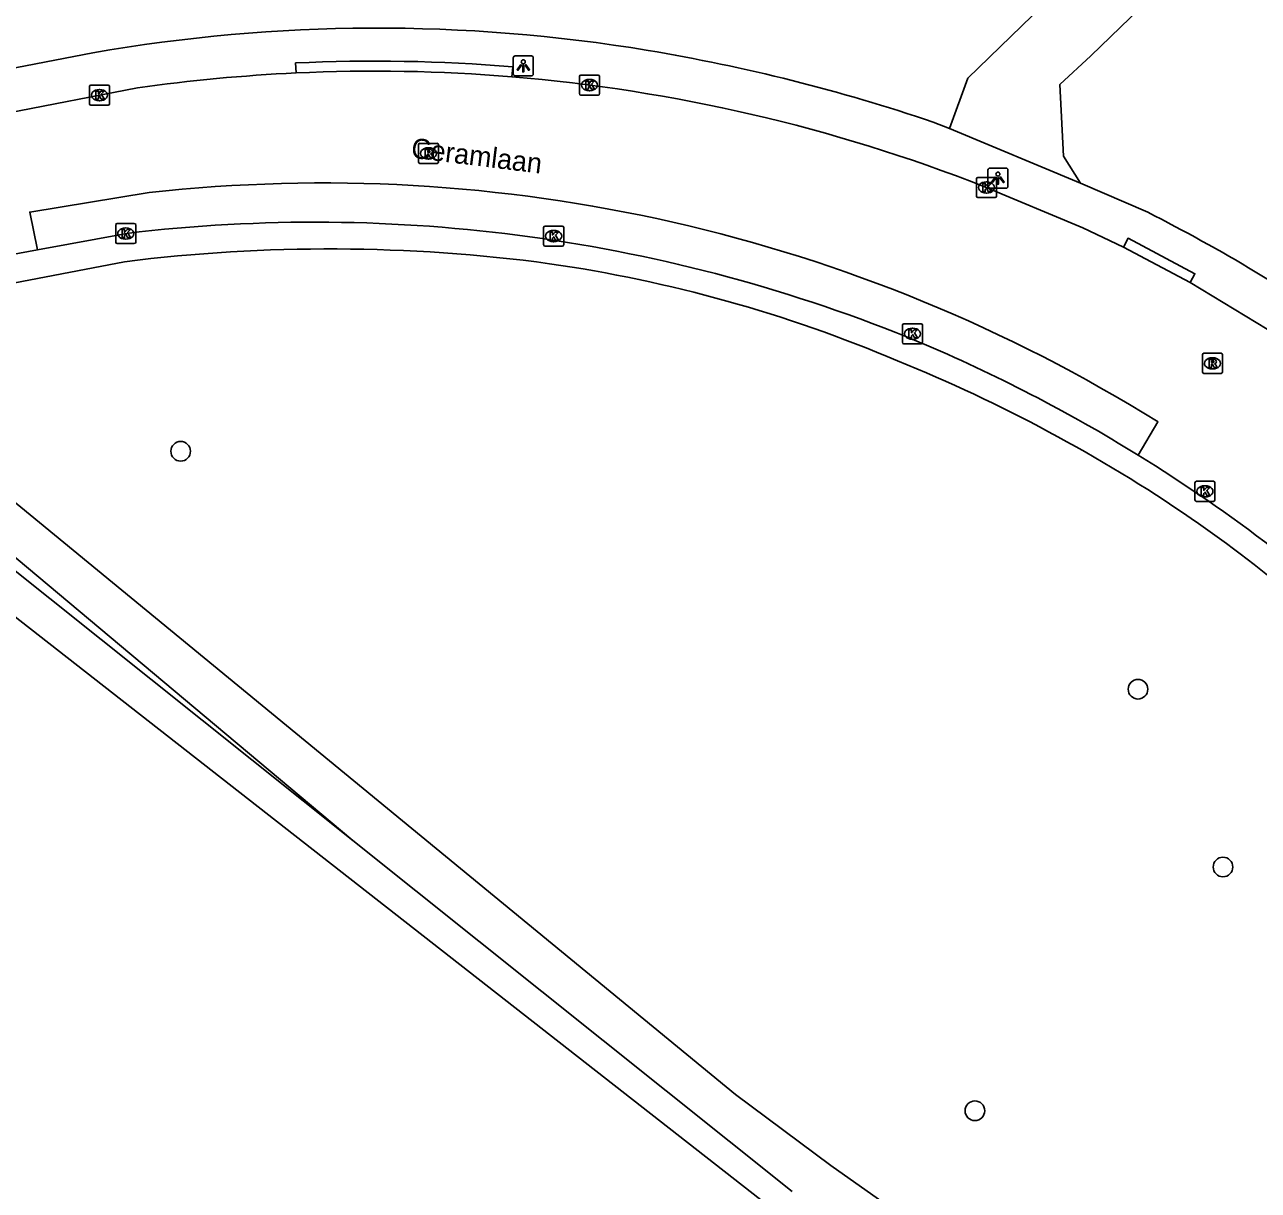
# Model space of a CAD drawing. Extents: x 162880 to 165536, y 384011 to 385179.
# Drawn here: x 163821.3 to 163882.8, y 384179.8 to 384237.8 of the extents above; entities that cross this region are included whole.
import ezdxf

# ---------------------------------------------------------------- set-up
doc = ezdxf.new("R2010")
doc.units = 0
for name, color, linetype in [('IMGEO_Boom', 7, 'Continuous'), ('IMGEO_Bouwland', 7, 'Continuous'), ('IMGEO_Groenvoorziening', 7, 'Continuous'), ('IMGEO_Hek', 7, 'Continuous'), ('IMGEO_Kolk', 7, 'Continuous'), ('IMGEO_Lichtpunt', 7, 'Continuous'), ('IMGEO_Openbare_ruimte_label', 7, 'Continuous'), ('IMGEO_Rijbaan_lokaal_open', 7, 'Continuous'), ('IMGEO_Rioolput', 7, 'Continuous'), ('IMGEO_Voetpad_halfverhard', 7, 'Continuous'), ('IMGEO_Voetpad_open', 7, 'Continuous')]:
    doc.layers.add(name, color=color, linetype=linetype)

msp = doc.modelspace()

# ---------------------------------------------------------------- linework, layer by layer
at = {"layer": 'IMGEO_Boom'}
for centre in [(163829.114, 384216.55), (163876.804, 384204.705), (163881.037, 384195.851), (163868.678, 384183.715)]:
    msp.add_circle(centre, 0.489, dxfattribs=at)
at = {"layer": 'IMGEO_Bouwland'}
msp.add_lwpolyline([(163805.71, 384220.137), (163872.097, 384168.276), (163873.082, 384167.545)], dxfattribs=at)
at = {"layer": 'IMGEO_Groenvoorziening'}
msp.add_lwpolyline([(163805.041, 384223.236), (163820.113, 384211.202), (163837.693, 384197.164)], dxfattribs=at)
at = {"layer": 'IMGEO_Hek'}
msp.add_lwpolyline([(163871.279, 384174.09), (163861.5, 384180.989), (163856.748, 384184.519), (163810.047, 384222.88)], dxfattribs=at)
at = {"layer": 'IMGEO_Kolk'}
for p, q in [((163848.98, 384234.358), (163848.98, 384235.21)), ((163849.055, 384235.284), (163849.907, 384235.284)), ((163849.468, 384235.064), (163849.493, 384235.064)), ((163849.981, 384235.21), (163849.981, 384234.358)), ((163824.569, 384233.858), (163824.569, 384234.71)), ((163824.644, 384234.784), (163825.496, 384234.784)), ((163825.057, 384234.564), (163825.082, 384234.564)), ((163825.57, 384234.71), (163825.57, 384233.858)), ((163849.491, 384234.504), (163849.466, 384234.504)), ((163825.496, 384233.784), (163824.644, 384233.784)), ((163825.08, 384234.004), (163825.055, 384234.004)), ((163849.907, 384234.284), (163849.055, 384234.284)), ((163868.755, 384229.259), (163868.755, 384230.111)), ((163868.83, 384230.185), (163869.682, 384230.185)), ((163869.756, 384230.111), (163869.756, 384229.259)), ((163869.243, 384229.965), (163869.268, 384229.965)), ((163869.682, 384229.185), (163868.83, 384229.185)), ((163869.266, 384229.405), (163869.241, 384229.405)), ((163825.877, 384226.965), (163825.877, 384227.817)), ((163825.952, 384227.891), (163826.804, 384227.891)), ((163826.365, 384227.671), (163826.39, 384227.671)), ((163826.878, 384227.817), (163826.878, 384226.965)), ((163847.193, 384226.84), (163847.193, 384227.692)), ((163847.268, 384227.766), (163848.12, 384227.766)), ((163848.194, 384227.692), (163848.194, 384226.84)), ((163826.388, 384227.111), (163826.363, 384227.111)), ((163847.681, 384227.546), (163847.706, 384227.546)), ((163826.804, 384226.891), (163825.952, 384226.891)), ((163848.12, 384226.766), (163847.268, 384226.766)), ((163847.704, 384226.986), (163847.679, 384226.986)), ((163865.072, 384221.975), (163865.072, 384222.827)), ((163865.147, 384222.901), (163865.999, 384222.901)), ((163866.073, 384222.827), (163866.073, 384221.975)), ((163865.583, 384222.121), (163865.558, 384222.121)), ((163865.56, 384222.681), (163865.585, 384222.681)), ((163865.999, 384221.901), (163865.147, 384221.901)), ((163879.638, 384214.129), (163879.638, 384214.981)), ((163879.713, 384215.055), (163880.565, 384215.055)), ((163880.126, 384214.835), (163880.151, 384214.835)), ((163880.639, 384214.981), (163880.639, 384214.129)), ((163880.149, 384214.275), (163880.124, 384214.275)), ((163880.565, 384214.055), (163879.713, 384214.055))]:
    msp.add_line(p, q, dxfattribs=at)
for points in [[(163848.98, 384234.358), (163848.98, 384235.21)], [(163849.055, 384235.284), (163849.907, 384235.284)], [(163849.981, 384235.21), (163849.981, 384234.358)], [(163824.569, 384233.858), (163824.569, 384234.71)], [(163824.644, 384234.784), (163825.496, 384234.784)], [(163824.89, 384234.484), (163825.013, 384234.484), (163825.013, 384234.333), (163825.143, 384234.484), (163825.307, 384234.484), (163825.161, 384234.333), (163825.314, 384234.084), (163825.162, 384234.084), (163825.077, 384234.248), (163825.013, 384234.181), (163825.013, 384234.084), (163824.89, 384234.084), (163824.89, 384234.484)], [(163825.57, 384234.71), (163825.57, 384233.858)], [(163849.301, 384234.984), (163849.424, 384234.984), (163849.424, 384234.833), (163849.554, 384234.984), (163849.718, 384234.984), (163849.572, 384234.833), (163849.725, 384234.584), (163849.573, 384234.584), (163849.488, 384234.748), (163849.424, 384234.681), (163849.424, 384234.584), (163849.301, 384234.584), (163849.301, 384234.984)], [(163825.496, 384233.784), (163824.644, 384233.784)], [(163849.907, 384234.284), (163849.055, 384234.284)], [(163868.755, 384229.259), (163868.755, 384230.111)], [(163868.83, 384230.185), (163869.682, 384230.185)], [(163869.756, 384230.111), (163869.756, 384229.259)], [(163869.076, 384229.885), (163869.199, 384229.885), (163869.199, 384229.734), (163869.329, 384229.885), (163869.493, 384229.885), (163869.347, 384229.734), (163869.5, 384229.485), (163869.348, 384229.485), (163869.263, 384229.649), (163869.199, 384229.582), (163869.199, 384229.485), (163869.076, 384229.485), (163869.076, 384229.885)], [(163869.682, 384229.185), (163868.83, 384229.185)], [(163825.877, 384226.965), (163825.877, 384227.817)], [(163825.952, 384227.891), (163826.804, 384227.891)], [(163826.878, 384227.817), (163826.878, 384226.965)], [(163847.193, 384226.84), (163847.193, 384227.692)], [(163847.268, 384227.766), (163848.12, 384227.766)], [(163848.194, 384227.692), (163848.194, 384226.84)], [(163826.198, 384227.591), (163826.321, 384227.591), (163826.321, 384227.44), (163826.451, 384227.591), (163826.615, 384227.591), (163826.469, 384227.44), (163826.622, 384227.191), (163826.47, 384227.191), (163826.385, 384227.355), (163826.321, 384227.288), (163826.321, 384227.191), (163826.198, 384227.191), (163826.198, 384227.591)], [(163847.514, 384227.466), (163847.637, 384227.466), (163847.637, 384227.315), (163847.767, 384227.466), (163847.931, 384227.466), (163847.785, 384227.315), (163847.938, 384227.066), (163847.786, 384227.066), (163847.701, 384227.23), (163847.637, 384227.163), (163847.637, 384227.066), (163847.514, 384227.066), (163847.514, 384227.466)], [(163826.804, 384226.891), (163825.952, 384226.891)], [(163848.12, 384226.766), (163847.268, 384226.766)], [(163865.072, 384221.975), (163865.072, 384222.827)], [(163865.147, 384222.901), (163865.999, 384222.901)], [(163866.073, 384222.827), (163866.073, 384221.975)], [(163865.393, 384222.601), (163865.516, 384222.601), (163865.516, 384222.45), (163865.646, 384222.601), (163865.81, 384222.601), (163865.664, 384222.45), (163865.817, 384222.201), (163865.665, 384222.201), (163865.58, 384222.365), (163865.516, 384222.298), (163865.516, 384222.201), (163865.393, 384222.201), (163865.393, 384222.601)], [(163865.999, 384221.901), (163865.147, 384221.901)], [(163879.638, 384214.129), (163879.638, 384214.981)], [(163879.713, 384215.055), (163880.565, 384215.055)], [(163879.959, 384214.755), (163880.082, 384214.755), (163880.082, 384214.604), (163880.212, 384214.755), (163880.376, 384214.755), (163880.23, 384214.604), (163880.383, 384214.355), (163880.231, 384214.355), (163880.146, 384214.519), (163880.082, 384214.452), (163880.082, 384214.355), (163879.959, 384214.355), (163879.959, 384214.755)], [(163880.639, 384214.981), (163880.639, 384214.129)], [(163880.565, 384214.055), (163879.713, 384214.055)]]:
    msp.add_lwpolyline(points, dxfattribs=at)
for centre, start, end in [((163849.057, 384235.208), 91.55205, 178.44795), ((163849.057, 384235.208), 91.55205, 178.44795), ((163849.905, 384235.208), 1.55205, 88.44795), ((163849.905, 384235.208), 1.55205, 88.44795), ((163824.646, 384234.708), 91.55205, 178.44795), ((163824.646, 384234.708), 91.55205, 178.44795), ((163825.494, 384234.708), 1.55205, 88.44795), ((163825.494, 384234.708), 1.55205, 88.44795), ((163824.646, 384233.86), 181.55205, 268.44795), ((163824.646, 384233.86), 181.55205, 268.44795), ((163825.494, 384233.86), 271.55205, 358.44795), ((163825.494, 384233.86), 271.55205, 358.44795), ((163849.057, 384234.36), 181.55205, 268.44795), ((163849.057, 384234.36), 181.55205, 268.44795), ((163849.905, 384234.36), 271.55205, 358.44795), ((163849.905, 384234.36), 271.55205, 358.44795), ((163868.832, 384230.109), 91.55205, 178.44795), ((163868.832, 384230.109), 91.55205, 178.44795), ((163869.68, 384230.109), 1.55205, 88.44795), ((163869.68, 384230.109), 1.55205, 88.44795), ((163868.832, 384229.261), 181.55205, 268.44795), ((163868.832, 384229.261), 181.55205, 268.44795), ((163869.68, 384229.261), 271.55205, 358.44795), ((163869.68, 384229.261), 271.55205, 358.44795), ((163825.954, 384227.815), 91.55205, 178.44795), ((163825.954, 384227.815), 91.55205, 178.44795), ((163826.802, 384227.815), 1.55205, 88.44795), ((163826.802, 384227.815), 1.55205, 88.44795), ((163847.27, 384227.69), 91.55205, 178.44795), ((163847.27, 384227.69), 91.55205, 178.44795), ((163848.118, 384227.69), 1.55205, 88.44795), ((163848.118, 384227.69), 1.55205, 88.44795), ((163825.954, 384226.967), 181.55205, 268.44795), ((163825.954, 384226.967), 181.55205, 268.44795), ((163826.802, 384226.967), 271.55205, 358.44795), ((163826.802, 384226.967), 271.55205, 358.44795), ((163847.27, 384226.842), 181.55205, 268.44795), ((163847.27, 384226.842), 181.55205, 268.44795), ((163848.118, 384226.842), 271.55205, 358.44795), ((163848.118, 384226.842), 271.55205, 358.44795), ((163865.149, 384222.825), 91.55205, 178.44795), ((163865.149, 384222.825), 91.55205, 178.44795), ((163865.997, 384222.825), 1.55205, 88.44795), ((163865.997, 384222.825), 1.55205, 88.44795), ((163865.149, 384221.977), 181.55205, 268.44795), ((163865.149, 384221.977), 181.55205, 268.44795), ((163865.997, 384221.977), 271.55205, 358.44795), ((163865.997, 384221.977), 271.55205, 358.44795), ((163879.715, 384214.979), 91.55205, 178.44795), ((163879.715, 384214.979), 91.55205, 178.44795), ((163880.563, 384214.979), 1.55205, 88.44795), ((163880.563, 384214.979), 1.55205, 88.44795), ((163879.715, 384214.131), 181.55205, 268.44795), ((163879.715, 384214.131), 181.55205, 268.44795), ((163880.563, 384214.131), 271.55205, 358.44795), ((163880.563, 384214.131), 271.55205, 358.44795)]:
    msp.add_arc(centre, 0.0765, start, end, dxfattribs=at)
for centre, major_axis, ratio, start_param, end_param in [((163849.467, 384234.784), (-0.387, 0.002), 0.722429, 4.712389, 7.853982), ((163849.492, 384234.784), (-0.39, 0.002), 0.717154, 1.570796, 4.712389), ((163825.056, 384234.284), (-0.387, 0.002), 0.722429, 4.712389, 7.853982), ((163825.081, 384234.284), (-0.39, 0.002), 0.717154, 1.570796, 4.712389), ((163869.242, 384229.685), (-0.387, 0.002), 0.722429, 4.712389, 7.853982), ((163869.267, 384229.685), (-0.39, 0.002), 0.717154, 1.570796, 4.712389), ((163826.364, 384227.391), (-0.387, 0.002), 0.722429, 4.712389, 7.853982), ((163826.389, 384227.391), (-0.39, 0.002), 0.717154, 1.570796, 4.712389), ((163847.68, 384227.266), (-0.387, 0.002), 0.722429, 4.712389, 7.853982), ((163847.705, 384227.266), (-0.39, 0.002), 0.717154, 1.570796, 4.712389), ((163865.559, 384222.401), (-0.387, 0.002), 0.722429, 4.712389, 7.853982), ((163865.584, 384222.401), (-0.39, 0.002), 0.717154, 1.570796, 4.712389), ((163880.125, 384214.555), (-0.387, 0.002), 0.722429, 4.712389, 7.853982), ((163880.15, 384214.555), (-0.39, 0.002), 0.717154, 1.570796, 4.712389)]:
    msp.add_ellipse(centre, major_axis=major_axis, ratio=ratio, start_param=start_param, end_param=end_param, dxfattribs=at)
at = {"layer": 'IMGEO_Lichtpunt'}
for p, q in [((163846.585, 384236.238), (163845.777, 384236.238)), ((163846.585, 384236.238), (163845.777, 384236.238)), ((163845.683, 384236.143), (163845.683, 384235.336)), ((163845.683, 384236.143), (163845.683, 384235.336)), ((163846.679, 384235.336), (163846.679, 384236.143)), ((163846.679, 384235.336), (163846.679, 384236.143)), ((163845.777, 384235.242), (163846.585, 384235.242)), ((163845.777, 384235.242), (163846.585, 384235.242)), ((163869.327, 384230.552), (163869.327, 384229.745)), ((163869.327, 384230.552), (163869.327, 384229.745)), ((163870.229, 384230.647), (163869.421, 384230.647)), ((163870.229, 384230.647), (163869.421, 384230.647)), ((163870.323, 384229.745), (163870.323, 384230.552)), ((163870.323, 384229.745), (163870.323, 384230.552)), ((163869.421, 384229.651), (163870.229, 384229.651)), ((163869.421, 384229.651), (163870.229, 384229.651))]:
    msp.add_line(p, q, dxfattribs=at)
for points in [[(163846.057, 384235.807), (163846.096, 384235.779), (163845.908, 384235.517), (163845.87, 384235.544), (163846.057, 384235.807)], [(163846.159, 384235.759), (163846.206, 384235.759), (163846.206, 384235.437), (163846.159, 384235.437), (163846.159, 384235.759)], [(163846.269, 384235.779), (163846.307, 384235.806), (163846.494, 384235.544), (163846.455, 384235.516), (163846.269, 384235.779)], [(163869.701, 384230.216), (163869.74, 384230.188), (163869.552, 384229.926), (163869.514, 384229.953), (163869.701, 384230.216)], [(163869.803, 384230.168), (163869.85, 384230.168), (163869.85, 384229.846), (163869.803, 384229.846), (163869.803, 384230.168)], [(163869.913, 384230.188), (163869.951, 384230.215), (163870.138, 384229.953), (163870.099, 384229.925), (163869.913, 384230.188)]]:
    msp.add_lwpolyline(points, dxfattribs=at)
for centre in [(163846.182, 384235.941), (163869.826, 384230.35)]:
    msp.add_circle(centre, 0.0994, dxfattribs=at)
for centre, start, end in [((163845.777, 384236.143), 90, 180), ((163845.777, 384236.143), 90, 180), ((163846.585, 384236.143), 0, 90), ((163846.585, 384236.143), 0, 90), ((163845.777, 384235.336), 180, 270), ((163845.777, 384235.336), 180, 270), ((163846.585, 384235.336), 270, 0), ((163846.585, 384235.336), 270, 360), ((163869.421, 384230.552), 90, 180), ((163869.421, 384230.552), 90, 180), ((163870.229, 384230.552), 0, 90), ((163870.229, 384230.552), 0, 90), ((163869.421, 384229.745), 180, 270), ((163869.421, 384229.745), 180, 270), ((163870.229, 384229.745), 270, 0), ((163870.229, 384229.745), 270, 360)]:
    msp.add_arc(centre, 0.0946, start, end, dxfattribs=at)
at = {"layer": 'IMGEO_Rijbaan_lokaal_open'}
for points in [[(163826.968, 384234.641), (163820.465, 384233.39)], [(163876.075, 384226.717), (163874.054, 384227.681), (163869.123, 384229.738)], [(163821.987, 384226.58), (163821.6, 384228.459), (163827.546, 384229.433)], [(163809.783, 384224.321), (163821.987, 384226.58)], [(163879.41, 384224.949), (163876.075, 384226.717)], [(163910.141, 384202.273), (163885.575, 384221.055), (163883.235, 384222.627), (163879.41, 384224.949)], [(163877.801, 384218.012), (163876.809, 384216.362)]]:
    msp.add_lwpolyline(points, dxfattribs=at)
for centre, radius, start, end in [((163838.793, 384151.765), 83.716, 92.69128, 98.12019), ((163838.753, 384152.566), 82.914, 85.25346, 92.68982), ((163838.744, 384152.23), 83.249, 68.59732, 85.26611), ((163836.209, 384151.273), 78.638, 58.06837, 96.32438), ((163834.582, 384147.986), 80.364, 46.66464, 58.30152)]:
    msp.add_arc(centre, radius, start, end, dxfattribs=at)
at = {"layer": 'IMGEO_Rioolput'}
for p, q in [((163840.958, 384230.957), (163840.958, 384231.809)), ((163841.033, 384231.883), (163841.885, 384231.883)), ((163841.446, 384231.663), (163841.471, 384231.663)), ((163841.959, 384231.809), (163841.959, 384230.957)), ((163841.885, 384230.883), (163841.033, 384230.883)), ((163841.469, 384231.103), (163841.444, 384231.103)), ((163880.013, 384220.502), (163880.013, 384221.354)), ((163880.088, 384221.428), (163880.94, 384221.428)), ((163880.501, 384221.208), (163880.526, 384221.208)), ((163881.014, 384221.354), (163881.014, 384220.502)), ((163880.94, 384220.428), (163880.088, 384220.428)), ((163880.524, 384220.648), (163880.499, 384220.648))]:
    msp.add_line(p, q, dxfattribs=at)
for points in [[(163840.958, 384230.957), (163840.958, 384231.809)], [(163841.033, 384231.883), (163841.885, 384231.883)], [(163841.547, 384231.581), (163841.295, 384231.583), (163841.295, 384231.183)], [(163841.295, 384231.183), (163841.419, 384231.183), (163841.419, 384231.345), (163841.43, 384231.345)], [(163841.473, 384231.502), (163841.419, 384231.502), (163841.419, 384231.421)], [(163841.419, 384231.421), (163841.471, 384231.421)], [(163841.477, 384231.316), (163841.548, 384231.183), (163841.688, 384231.183), (163841.623, 384231.309)], [(163841.959, 384231.809), (163841.959, 384230.957)], [(163841.885, 384230.883), (163841.033, 384230.883)], [(163880.013, 384220.502), (163880.013, 384221.354)], [(163880.088, 384221.428), (163880.94, 384221.428)], [(163880.602, 384221.126), (163880.35, 384221.128), (163880.35, 384220.728)], [(163880.35, 384220.728), (163880.474, 384220.728), (163880.474, 384220.89), (163880.485, 384220.89)], [(163880.528, 384221.047), (163880.474, 384221.047), (163880.474, 384220.966)], [(163880.474, 384220.966), (163880.526, 384220.966)], [(163880.532, 384220.861), (163880.603, 384220.728), (163880.743, 384220.728), (163880.678, 384220.854)], [(163881.014, 384221.354), (163881.014, 384220.502)], [(163880.94, 384220.428), (163880.088, 384220.428)]]:
    msp.add_lwpolyline(points, dxfattribs=at)
for centre, radius, start, end in [((163841.035, 384231.807), 0.0765, 91.55205, 178.44795), ((163841.035, 384231.807), 0.0765, 91.55205, 178.44795), ((163841.429, 384231.292), 0.0533, 26.02933, 88.69889), ((163841.455, 384231.61), 0.19, 274.7715, 282.96867), ((163841.479, 384231.406), 0.0964, 77.00612, 93.18647), ((163841.493, 384231.463), 0.0378, 276.66336, 79.67722), ((163841.546, 384231.471), 0.109, 350.36119, 89.41601), ((163841.544, 384231.471), 0.112, 277.58423, 350.98172), ((163841.528, 384231.256), 0.108, 29.51342, 73.79051), ((163841.883, 384231.807), 0.0765, 1.55205, 88.44795), ((163841.883, 384231.807), 0.0765, 1.55205, 88.44795), ((163841.035, 384230.959), 0.0765, 181.55205, 268.44795), ((163841.035, 384230.959), 0.0765, 181.55205, 268.44795), ((163841.883, 384230.959), 0.0765, 271.55205, 358.44795), ((163841.883, 384230.959), 0.0765, 271.55205, 358.44795), ((163880.09, 384221.352), 0.0765, 91.55205, 178.44795), ((163880.09, 384221.352), 0.0765, 91.55205, 178.44795), ((163880.484, 384220.837), 0.0533, 26.02933, 88.69889), ((163880.51, 384221.155), 0.19, 274.7715, 282.96867), ((163880.534, 384220.951), 0.0964, 77.00612, 93.18647), ((163880.548, 384221.008), 0.0378, 276.66336, 79.67722), ((163880.601, 384221.016), 0.109, 350.36119, 89.41601), ((163880.599, 384221.016), 0.112, 277.58423, 350.98172), ((163880.583, 384220.801), 0.108, 29.51342, 73.79051), ((163880.938, 384221.352), 0.0765, 1.55205, 88.44795), ((163880.938, 384221.352), 0.0765, 1.55205, 88.44795), ((163880.09, 384220.504), 0.0765, 181.55205, 268.44795), ((163880.09, 384220.504), 0.0765, 181.55205, 268.44795), ((163880.938, 384220.504), 0.0765, 271.55205, 358.44795), ((163880.938, 384220.504), 0.0765, 271.55205, 358.44795)]:
    msp.add_arc(centre, radius, start, end, dxfattribs=at)
for centre, major_axis, ratio, start_param, end_param in [((163841.445, 384231.383), (-0.387, 0.002), 0.722429, 4.712389, 7.853982), ((163841.47, 384231.383), (-0.39, 0.002), 0.717154, 1.570796, 4.712389), ((163880.5, 384220.928), (-0.387, 0.002), 0.722429, 4.712389, 7.853982), ((163880.525, 384220.928), (-0.39, 0.002), 0.717154, 1.570796, 4.712389)]:
    msp.add_ellipse(centre, major_axis=major_axis, ratio=ratio, start_param=start_param, end_param=end_param, dxfattribs=at)
at = {"layer": 'IMGEO_Voetpad_halfverhard'}
for points in [[(163837.693, 384197.164), (163809.893, 384220.452), (163808.361, 384222.399), (163807.631, 384223.052)], [(163810.047, 384222.88), (163856.748, 384184.519), (163861.5, 384180.989), (163871.279, 384174.09)], [(163837.693, 384197.164), (163859.579, 384179.688)]]:
    msp.add_lwpolyline(points, dxfattribs=at)
at = {"layer": 'IMGEO_Voetpad_open'}
for points in [[(163932.591, 384282.817), (163929.003, 384286.464), (163926.362, 384286.523), (163893.458, 384254.631), (163888.682, 384250), (163874.452, 384236.24), (163872.917, 384234.818), (163873.099, 384231.247), (163873.944, 384229.898)], [(163867.411, 384232.628), (163868.325, 384235.136), (163878.501, 384245.001)], [(163809.661, 384233.466), (163814.229, 384234.357), (163824.733, 384236.389)], [(163834.862, 384235.388), (163834.834, 384235.887)], [(163845.658, 384235.693), (163845.614, 384235.195)], [(163866.598, 384232.945), (163867.411, 384232.628)], [(163873.944, 384229.898), (163867.411, 384232.628)], [(163873.944, 384229.898), (163877.287, 384228.451)], [(163826.425, 384227.401), (163821.987, 384226.58)], [(163876.075, 384226.717), (163876.309, 384227.158), (163879.644, 384225.39), (163879.41, 384224.949)], [(163813.729, 384223.584), (163826.309, 384225.989)]]:
    msp.add_lwpolyline(points, dxfattribs=at)
for centre, radius, start, end in [((163838.92, 384155.377), 82.244, 80.56839, 99.93282), ((163837.291, 384146.269), 91.497, 71.3185, 80.49702), ((163838.756, 384152.667), 83.312, 85.24801, 92.69837), ((163838.259, 384151.516), 86.269, 54.97041, 63.10208), ((163835.794, 384148.993), 78.966, 67.58192, 96.81419), ((163836.525, 384144.496), 82.131, 82.32441, 97.14553), ((163837.567, 384156.877), 69.724, 66.9858, 81.8136), ((163834.58, 384147.958), 80.389, 58.31116, 67.06318), ((163835.823, 384149.371), 77.326, 55.6449, 67.97141), ((163834.681, 384148.895), 78.366, 45.07498, 55.15187)]:
    msp.add_arc(centre, radius, start, end, dxfattribs=at)

# ---------------------------------------------------------------- texts
at = {"layer": 'IMGEO_Openbare_ruimte_label'}
msp.add_text('Ceramlaan', height=1, rotation=352.99574, dxfattribs=at).set_placement((163840.558, 384231.172))

doc.saveas('drawing.dxf')
